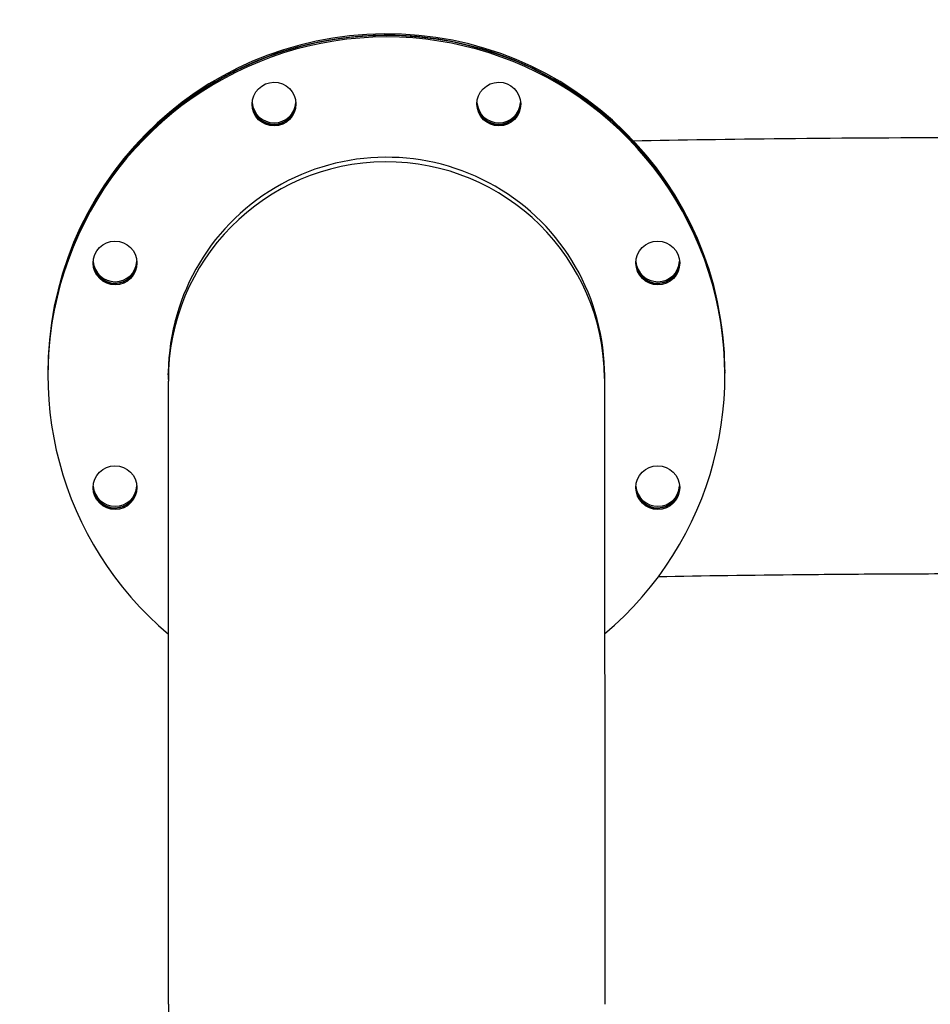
# Model space of a CAD drawing. Extents: x -89225 to 110569, y 13360 to 87647.
# Tile 298 of 478: x 35032 to 35489, y 84292 to 84786. Entities that reach past the tile are written whole.
import ezdxf

# ---------------------------------------------------------------- set-up
doc = ezdxf.new("R2010")
doc.units = 0
doc.layers.add('Iv-Lines 035', color=4, linetype='Continuous')

# ---------------------------------------------------------------- blocks, each defined once
blk = doc.blocks.new('Leidingwerk beluchtingsinstallatie')
for p, q in [((1282707.12, -919623.22), (1282707.12, -919623.92)), ((1282367.13, -919625.42), (1282367.13, -919626.13)), ((1282367.13, -919626.31), (1282367.14, -919627.01)), ((1282427.59, -919626), (1282427.61, -919628.89)), ((1282646.67, -919624.58), (1282646.69, -919627.52)), ((1282707.13, -919624.1), (1282707.13, -919624.81)), ((1282427.67, -919941.86), (1282427.66, -920056.48))]:
    blk.add_line(p, q)
for centre, major_axis, start_param, end_param in [((1282537.13, -919625.03), (-170, -1.1), 3.141073, 6.283705), ((1282537.13, -919625.2), (-170, -1.1), 3.141593, 6.283185), ((1282537.12, -919624.32), (-170, -1.1), 3.141593, 6.283185), ((1282537.13, -919625.91), (-170, -1.1), 2.264953, 7.147784), ((1282480.68, -919488.99), (11, 0.07), 3.173699, 6.251079), ((1282480.68, -919488.81), (11, 0.07), 3.181831, 6.243154), ((1282480.68, -919488.11), (11, 0.07), 3.213938, 6.210955), ((1282593.58, -919488.99), (11, 0.07), 3.173699, 6.251079), ((1282593.57, -919488.81), (11, 0.07), 3.181834, 6.24315), ((1282593.57, -919488.11), (11, 0.07), 3.213941, 6.210952), ((1282537.13, -919625.91), (-109.55, -0.71), 3.128081, 6.296697), ((1282537.15, -919628.23), (109.54, 0.71), 0, 3.141032), ((1282537.15, -919628.23), (-109.54, -0.71), 3.141593, 6.282625), ((1282400.86, -919568.61), (11, 0.07), 3.181769, 6.243096), ((1282400.86, -919568.78), (11, 0.07), 3.173699, 6.251079), ((1282400.85, -919567.9), (11, 0.07), 3.213902, 6.210924), ((1282673.4, -919568.61), (11, 0.07), 3.181776, 6.243087), ((1282673.4, -919568.78), (11, 0.07), 3.173699, 6.251079), ((1282673.4, -919567.9), (11, 0.07), 3.21391, 6.210915), ((1282537.13, -919625.29), (109.54, 0.71), 0, 0.013363), ((1282537.12, -919624.32), (-109.55, -0.71), 0.007252, 0.013512), ((1282537.13, -919625.03), (-109.55, -0.71), 0.004029, 0.013512), ((1282537.13, -919625.2), (-109.55, -0.71), 0.003223, 0.013512), ((1282537.13, -919625.29), (-109.54, -0.71), 6.269822, 6.283185), ((1282537.13, -919624.94), (-109.54, -0.71), 6.277319, 6.284797), ((1282537.13, -919624.94), (109.54, 0.71), 6.281574, 6.289052), ((1282537.13, -919625.03), (109.55, 0.71), 6.269674, 6.279156), ((1282537.13, -919625.2), (109.55, 0.71), 6.269674, 6.279962), ((1282400.86, -919681.45), (11, 0.07), 3.181683, 6.243011), ((1282400.86, -919681.62), (11, 0.07), 3.173699, 6.251079), ((1282400.85, -919680.74), (11, 0.07), 3.213854, 6.210877), ((1282673.4, -919681.45), (11, 0.07), 3.18169, 6.243001), ((1282673.4, -919681.62), (11, 0.07), 3.173699, 6.251079), ((1282673.4, -919680.74), (11, 0.07), 3.213862, 6.210868)]:
    blk.add_ellipse(centre, major_axis=major_axis, ratio=0.999567, start_param=start_param, end_param=end_param)
for centre in [(1282480.69, -919489.7), (1282593.58, -919489.7), (1282400.86, -919569.49), (1282673.41, -919569.49), (1282400.86, -919682.33), (1282673.41, -919682.33)]:
    blk.add_ellipse(centre, major_axis=(-11, -0.07), ratio=0.999567)
for points, knots in [([(1282661.19, -919508.15), (1282684.5, -919507.66), (1282710.03, -919507.26), (1282767.26, -919506.65), (1282799.32, -919506.47), (1282835, -919506.44), (1282838.43, -919506.43), (1282841.87, -919506.43)], [2.5164981, 2.5164981, 2.5164981, 2.5164981, 2.7939656, 2.7939656, 3.1081249, 3.1081249, 3.1415927, 3.1415927, 3.1415927, 3.1415927]), ([(1282646.69, -919627.52), (1282646.69, -919628.34), (1282646.69, -919628.7), (1282646.7, -919630.95), (1282646.7, -919633.11), (1282646.7, -919639.94), (1282646.71, -919645.17), (1282646.71, -919658.05), (1282646.72, -919665.69), (1282646.72, -919683.18), (1282646.72, -919693.09), (1282646.73, -919714.85), (1282646.73, -919726.77), (1282646.73, -919752.23), (1282646.74, -919765.85), (1282646.74, -919794.35), (1282646.74, -919809.32), (1282646.74, -919840.11), (1282646.74, -919856.03), (1282646.74, -919888.3), (1282646.75, -919904.76), (1282646.75, -919928.09), (1282646.75, -919934.98), (1282646.75, -919941.87)], [0, 0, 0, 0, 2.262885, 2.262885, 6.130627, 6.130627, 11.179216, 11.179216, 16.131648, 16.131648, 21.074688, 21.074688, 26.015691, 26.015691, 30.955986, 30.955986, 35.895972, 35.895972, 40.835803, 40.835803, 45.775555, 45.775555, 47.841067, 47.841067, 47.841067, 47.841067]), ([(1282427.67, -919941.86), (1282427.67, -919925.37), (1282427.67, -919908.79), (1282427.66, -919876.11), (1282427.66, -919859.92), (1282427.66, -919828.42), (1282427.66, -919813.01), (1282427.66, -919783.47), (1282427.66, -919769.25), (1282427.65, -919742.45), (1282427.65, -919729.79), (1282427.65, -919706.43), (1282427.64, -919695.66), (1282427.64, -919676.36), (1282427.64, -919667.77), (1282427.63, -919653.04), (1282427.63, -919646.85), (1282427.62, -919637.09), (1282427.62, -919633.47), (1282427.61, -919629.86), (1282427.61, -919628.87), (1282427.61, -919628.87)], [0, 0, 0, 0, 4.949975, 4.949975, 9.888953, 9.888953, 14.827957, 14.827957, 19.766902, 19.766902, 24.705732, 24.705732, 29.644336, 29.644336, 34.582454, 34.582454, 39.519336, 39.519336, 44.451907, 44.451907, 47.465542, 47.465542, 47.465542, 47.465542]), ([(1282673.76, -919727.02), (1282695.96, -919726.58), (1282720.29, -919726.23), (1282753.24, -919725.9), (1282760.76, -919725.84), (1282776.06, -919725.72), (1282783.84, -919725.68), (1282799.5, -919725.6), (1282807.39, -919725.57), (1282823.11, -919725.53), (1282830.95, -919725.52), (1282839.82, -919725.51), (1282840.84, -919725.51), (1282841.87, -919725.51)], [2.5487919, 2.5487919, 2.5487919, 2.5487919, 2.8172323, 2.8172323, 2.8952932, 2.8952932, 2.9743354, 2.9743354, 3.053365, 3.053365, 3.1313916, 3.1313916, 3.1415927, 3.1415927, 3.1415927, 3.1415927])]:
    blk.add_open_spline(points, degree=3, knots=knots)
blk.add_open_spline([(1282427.59, -919625.65), (1282427.59, -919625.44), (1282427.59, -919625.22), (1282427.59, -919625.01)], degree=3)

msp = doc.modelspace()

# ---------------------------------------------------------------- block references
at = {"layer": 'Iv-Lines 035'}
msp.add_blockref('Leidingwerk beluchtingsinstallatie', (-1247321.42, 1004233.53), dxfattribs=at)

doc.saveas('drawing.dxf')
